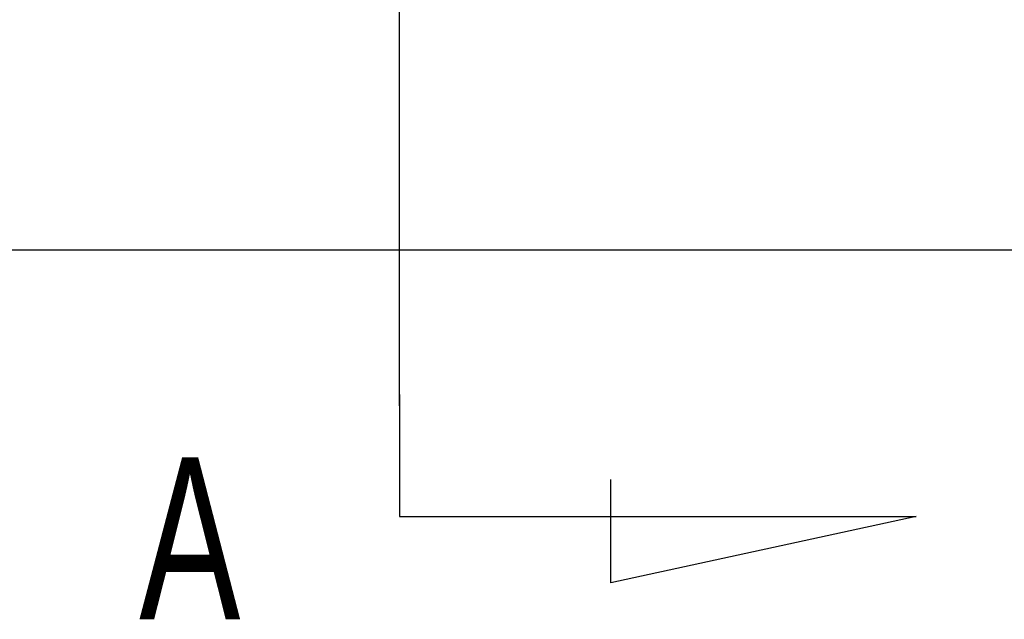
# Model space of a CAD drawing. Header units: millimetres. Extents: x -212 to 3135, y -1694 to 860.
# Tile 311 of 565: x 1095 to 1116, y -1688 to -1676. Entities that reach past the tile are written whole.
import ezdxf

# ---------------------------------------------------------------- set-up
doc = ezdxf.new("R2010")
doc.units = ezdxf.units.MM
doc.layers.add('2', color=7, linetype='CONTINUOUS', true_color=0xffffff)
doc.styles.add('CHN', font='txt')

msp = doc.modelspace()

# ---------------------------------------------------------------- linework, layer by layer
at = {"layer": '2'}
for p, q in [((1102.727, -1683.87), (1102.727, -1640.75)), ((1102.727, -1683.62), (1102.727, -1686.257)), ((1107.287, -1687.69), (1107.287, -1685.461)), ((1102.727, -1686.257), (1113.875, -1686.257)), ((1113.875, -1686.257), (1107.287, -1687.69))]:
    msp.add_line(p, q, dxfattribs=at)
at = {"layer": '2', "linetype": 'Continuous'}
for p, q in [((1097.263, -1680.504), (1004.425, -1680.504)), ((1604.425, -1680.504), (1097.263, -1680.504))]:
    msp.add_line(p, q, dxfattribs=at)

# ---------------------------------------------------------------- texts
at = {"layer": '2', "style": 'CHN', "width": 0.7}
msp.add_text('A', height=3.5, dxfattribs=at).set_placement((1097.106, -1688.479))

doc.saveas('drawing.dxf')
